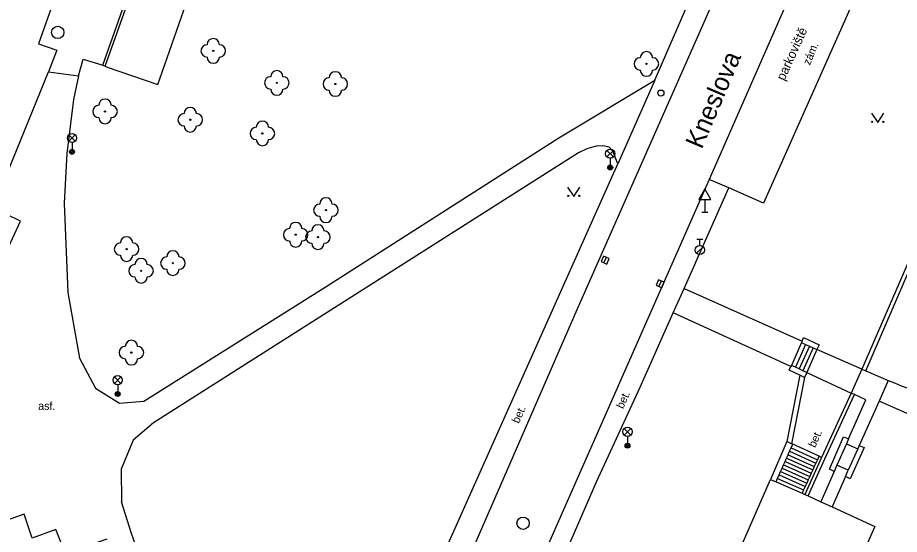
# Model space of a CAD drawing. Extents: x -596024 to -594475, y -1163820 to -1161957.
# Drawn here: x -595792.6 to -595721, y -1162198.8 to -1162156.8 of the extents above; entities that cross this region are included whole.
import ezdxf

# ---------------------------------------------------------------- set-up
doc = ezdxf.new("R2010")
doc.units = 0
for name, color, linetype in [('Level 10', 7, 'Continuous'), ('Level 11', 7, 'Continuous'), ('Level 22', 7, 'Continuous'), ('Level 27', 7, 'Continuous'), ('Level 28', 7, 'Continuous'), ('Level 33', 7, 'Continuous'), ('Level 34', 7, 'Continuous'), ('Level 36', 7, 'Continuous'), ('Level 40', 7, 'Continuous'), ('Level 41', 7, 'Continuous'), ('Level 49', 7, 'Continuous'), ('Level 5', 7, 'Continuous'), ('Level 7', 7, 'Continuous'), ('Level 8', 7, 'Continuous')]:
    doc.layers.add(name, color=color, linetype=linetype)

msp = doc.modelspace()

# ---------------------------------------------------------------- linework, layer by layer
at = {"layer": 'Level 10'}
for points in [[(-595761.02, -1162212.31), (-595747.16, -1162180.5), (-595718.21, -1162114.99)], [(-595785.49, -1162160.76), (-595785.32, -1162160.84), (-595781.22, -1162162.23), (-595772.88, -1162138.41), (-595766.02, -1162119.31)], [(-595718.65, -1162139.13), (-595718.329, -1162140.037), (-595718.13, -1162140.6), (-595732.03, -1162171.86), (-595734.86, -1162170.63)], [(-595788.25, -1162151.45), (-595790.91, -1162158.93), (-595789.42, -1162159.46), (-595790.08, -1162161.21)], [(-595787.64, -1162161.53), (-595787.28, -1162160.19), (-595785.68, -1162160.68)], [(-595785.68, -1162160.68), (-595785.49, -1162160.76)], [(-595790.08, -1162161.21), (-595787.64, -1162161.53)], [(-595736.44, -1162169.96), (-595756.36, -1162215.1)], [(-595734.86, -1162170.63), (-595736.44, -1162169.96)]]:
    msp.add_lwpolyline(points, dxfattribs=at)
at = {"layer": 'Level 11'}
for points in [[(-595785.68, -1162160.68), (-595777.22, -1162136.77), (-595770.5, -1162117.67), (-595764.18, -1162099.76)], [(-595785.49, -1162160.76), (-595776.99, -1162136.88), (-595770.27, -1162117.78)], [(-595720.87, -1162134.42), (-595736.44, -1162169.96)], [(-595821.45, -1162146.12), (-595819.53, -1162146.79), (-595817.13, -1162153.18), (-595815.44, -1162157.46), (-595813.34, -1162160.71), (-595809.74, -1162165.11), (-595807.83, -1162167.55), (-595795.98, -1162181.12), (-595792.37, -1162173.34), (-595794.6, -1162172.24), (-595790.08, -1162161.21)], [(-595740.86, -1162161.89), (-595735.96, -1162150.58)], [(-595787.64, -1162161.53), (-595788.07, -1162163.47), (-595788.6, -1162167.84), (-595788.81, -1162171.86), (-595788.53, -1162179.13), (-595787.58, -1162184.44), (-595786.26, -1162186.88), (-595784.32, -1162188.1), (-595782.36, -1162187.93)], [(-595748.65, -1162166.56), (-595740.86, -1162161.89)], [(-595740.86, -1162161.89), (-595743.85, -1162168.68)], [(-595782.36, -1162187.93), (-595767.62, -1162178.68), (-595748.65, -1162166.56)], [(-595743.85, -1162168.68), (-595744.27, -1162167.66), (-595744.57, -1162167.33), (-595745.08, -1162167.21), (-595745.62, -1162167.25), (-595746.38, -1162167.47), (-595747.05, -1162167.78), (-595781.57, -1162189.69)], [(-595764.21, -1162213.69), (-595763.4, -1162212.43), (-595743.85, -1162168.68)], [(-595738.47, -1162178.79), (-595734.86, -1162170.63)], [(-595739.38, -1162180.77), (-595738.47, -1162178.79)], [(-595738.47, -1162178.79), (-595728.91, -1162183.08)], [(-595755.06, -1162216.43), (-595753.54, -1162212.8), (-595745.59, -1162194.48), (-595742.05, -1162186.8), (-595739.38, -1162180.77)], [(-595705.7, -1162180.97), (-595707.05, -1162183.93), (-595730.86, -1162237.17), (-595732.96, -1162241.93), (-595732.49, -1162243.39), (-595733.56, -1162245.54), (-595735.45, -1162247.5), (-595736.25, -1162247.7), (-595741.13, -1162245.57), (-595737.59, -1162237.91), (-595737.39, -1162237.47), (-595735.91, -1162238.12), (-595733.99, -1162238.97), (-595733.04, -1162238.32), (-595732.21, -1162236.44), (-595729.5, -1162230.32), (-595719.9, -1162208.68), (-595718.99, -1162206.61), (-595713.11, -1162193.36), (-595713.29, -1162192.37), (-595714.66, -1162191.46), (-595722.65, -1162187.93)], [(-595729.82, -1162185.13), (-595739.38, -1162180.77)], [(-595728.96, -1162183.17), (-595729.77, -1162185.04)], [(-595728.62, -1162183.33), (-595729.45, -1162185.19)], [(-595728.91, -1162183.08), (-595728.96, -1162183.17)], [(-595728.96, -1162183.17), (-595728.62, -1162183.33)], [(-595728.91, -1162183.08), (-595728.78, -1162182.78), (-595727.53, -1162183.36), (-595727.71, -1162183.75)], [(-595728.62, -1162183.33), (-595728.31, -1162183.47)], [(-595728.31, -1162183.47), (-595729.14, -1162185.33)], [(-595728.01, -1162183.61), (-595728.83, -1162185.48)], [(-595727.71, -1162183.75), (-595728.52, -1162185.62)], [(-595728.31, -1162183.47), (-595728.01, -1162183.61)], [(-595728.01, -1162183.61), (-595727.71, -1162183.75)], [(-595724.04, -1162185.34), (-595727.71, -1162183.75)], [(-595729.09, -1162185.83), (-595729.96, -1162185.43), (-595729.82, -1162185.13)], [(-595729.77, -1162185.04), (-595729.82, -1162185.13)], [(-595729.45, -1162185.19), (-595729.77, -1162185.04)], [(-595729.14, -1162185.33), (-595729.45, -1162185.19)], [(-595728.83, -1162185.48), (-595729.14, -1162185.33)], [(-595728.52, -1162185.62), (-595728.83, -1162185.48)], [(-595723.72, -1162185.48), (-595721.91, -1162186.26), (-595722.65, -1162187.93)], [(-595729.09, -1162185.83), (-595730.14, -1162191.22)], [(-595728.7, -1162186.01), (-595729.75, -1162191.4)], [(-595728.7, -1162186.01), (-595729.09, -1162185.83)], [(-595728.52, -1162185.62), (-595728.7, -1162186.01)], [(-595728.52, -1162185.62), (-595724.93, -1162187.29)], [(-595725.14, -1162191.01), (-595723.73, -1162187.84), (-595724.66, -1162187.41)], [(-595722.65, -1162187.93), (-595724.26, -1162191.54)], [(-595781.57, -1162189.69), (-595783.21, -1162191.1), (-595784.18, -1162193.45), (-595784.15, -1162196.12)], [(-595730.14, -1162191.22), (-595731.46, -1162194.29)], [(-595729.75, -1162191.4), (-595730.14, -1162191.22)], [(-595726.07, -1162193.13), (-595726.3, -1162193.64), (-595726.69, -1162193.47), (-595725.53, -1162190.84), (-595725.14, -1162191.01)], [(-595725.14, -1162191.01), (-595725.31, -1162191.4)], [(-595729.92, -1162192.01), (-595729.79, -1162191.74)], [(-595729.79, -1162191.74), (-595729.66, -1162191.44)], [(-595729.79, -1162191.74), (-595727.66, -1162192.69)], [(-595729.66, -1162191.44), (-595729.75, -1162191.4)], [(-595727.53, -1162192.4), (-595729.66, -1162191.44)], [(-595725.31, -1162191.4), (-595726.07, -1162193.13)], [(-595724.26, -1162191.54), (-595723.87, -1162191.71), (-595724.99, -1162194.24), (-595725.39, -1162194.06), (-595725.15, -1162193.54)], [(-595725.31, -1162191.4), (-595724.39, -1162191.81)], [(-595724.39, -1162191.81), (-595725.15, -1162193.54)], [(-595724.26, -1162191.54), (-595724.39, -1162191.81)], [(-595730.29, -1162192.84), (-595730.16, -1162192.56)], [(-595730.16, -1162192.56), (-595730.04, -1162192.29)], [(-595730.16, -1162192.56), (-595728.03, -1162193.51)], [(-595730.04, -1162192.29), (-595729.92, -1162192.01)], [(-595730.04, -1162192.29), (-595727.91, -1162193.23)], [(-595729.92, -1162192.01), (-595727.78, -1162192.96)], [(-595727.53, -1162192.4), (-595727.66, -1162192.69)], [(-595727.32, -1162192.5), (-595727.53, -1162192.4)], [(-595730.65, -1162193.66), (-595730.53, -1162193.38)], [(-595730.53, -1162193.38), (-595730.41, -1162193.11)], [(-595730.53, -1162193.38), (-595728.41, -1162194.33)], [(-595730.41, -1162193.11), (-595730.29, -1162192.84)], [(-595730.41, -1162193.11), (-595728.28, -1162194.05)], [(-595730.29, -1162192.84), (-595728.16, -1162193.78)], [(-595727.91, -1162193.23), (-595728.03, -1162193.51)], [(-595727.78, -1162192.96), (-595727.91, -1162193.23)], [(-595727.66, -1162192.69), (-595727.78, -1162192.96)], [(-595725.15, -1162193.54), (-595726.07, -1162193.13)], [(-595730.9, -1162194.21), (-595730.77, -1162193.93)], [(-595730.77, -1162193.93), (-595730.65, -1162193.66)], [(-595730.77, -1162193.93), (-595728.65, -1162194.87)], [(-595730.65, -1162193.66), (-595728.53, -1162194.6)], [(-595728.28, -1162194.05), (-595728.41, -1162194.33)], [(-595728.16, -1162193.78), (-595728.28, -1162194.05)], [(-595728.03, -1162193.51), (-595728.16, -1162193.78)], [(-595726.3, -1162193.64), (-595727.38, -1162196.1)], [(-595725.39, -1162194.06), (-595726.47, -1162196.52)], [(-595785.35, -1162199.15), (-595788.71, -1162200.3), (-595789.48, -1162198.35), (-595791.41, -1162199.06), (-595792.07, -1162197.11), (-595793.98, -1162197.79), (-595795.33, -1162194.56), (-595811.85, -1162199.75)], [(-595731.02, -1162194.48), (-595730.9, -1162194.21)], [(-595730.9, -1162194.21), (-595728.78, -1162195.15)], [(-595728.53, -1162194.6), (-595728.65, -1162194.87)], [(-595728.41, -1162194.33), (-595728.53, -1162194.6)], [(-595728.78, -1162195.15), (-595728.9, -1162195.42)], [(-595728.65, -1162194.87), (-595728.78, -1162195.15)], [(-595778.04, -1162213.67), (-595783.34, -1162198.67), (-595784.15, -1162196.12)]]:
    msp.add_lwpolyline(points, dxfattribs=at)
msp.add_arc((-595698.046, -1162127.527), 63.396, 247.88713, 255.70418, dxfattribs=at)
at = {"layer": 'Level 22'}
for centre in [(-595776.71, -1162159.51), (-595741.54, -1162160.57), (-595771.55, -1162162.11), (-595766.8, -1162162.2), (-595785.5, -1162164.43), (-595778.58, -1162165.1), (-595772.72, -1162166.21), (-595767.56, -1162172.44), (-595770.02, -1162174.43), (-595768.21, -1162174.63), (-595783.75, -1162175.6), (-595779.99, -1162176.74), (-595782.57, -1162177.36), (-595783.36, -1162184)]:
    msp.add_circle(centre, 0.05, dxfattribs=at)
for centre, start, end in [((-595777.21, -1162159.51), 90, 270), ((-595776.71, -1162159.01), 0, 180), ((-595776.21, -1162159.51), 270, 90), ((-595741.54, -1162160.07), 0, 180), ((-595776.71, -1162160.01), 180, 0), ((-595742.04, -1162160.57), 90, 270), ((-595741.04, -1162160.57), 270, 90), ((-595771.55, -1162161.61), 0, 180), ((-595741.54, -1162161.07), 180, 0), ((-595772.05, -1162162.11), 90, 270), ((-595771.05, -1162162.11), 270, 90), ((-595767.3, -1162162.2), 90, 270), ((-595766.8, -1162161.7), 0, 180), ((-595766.3, -1162162.2), 270, 90), ((-595771.55, -1162162.61), 180, 0), ((-595766.8, -1162162.7), 180, 0), ((-595786, -1162164.43), 90, 270), ((-595785.5, -1162163.93), 0, 180), ((-595785, -1162164.43), 270, 90), ((-595779.08, -1162165.1), 90, 270), ((-595778.58, -1162164.6), 0, 180), ((-595778.08, -1162165.1), 270, 90), ((-595785.5, -1162164.93), 180, 0), ((-595772.72, -1162165.71), 0, 180), ((-595778.58, -1162165.6), 180, 0), ((-595773.22, -1162166.21), 90, 270), ((-595772.22, -1162166.21), 270, 90), ((-595772.72, -1162166.71), 180, 0), ((-595767.56, -1162171.94), 0, 180), ((-595768.06, -1162172.44), 90, 270), ((-595767.06, -1162172.44), 270, 90), ((-595767.56, -1162172.94), 180, 0), ((-595770.52, -1162174.43), 90, 270), ((-595770.02, -1162173.93), 0, 180), ((-595769.52, -1162174.43), 270, 90), ((-595768.21, -1162174.13), 0, 180), ((-595783.75, -1162175.1), 0, 180), ((-595768.71, -1162174.63), 90, 270), ((-595767.71, -1162174.63), 270, 90), ((-595784.25, -1162175.6), 90, 270), ((-595783.25, -1162175.6), 270, 90), ((-595770.02, -1162174.93), 180, 0), ((-595768.21, -1162175.13), 180, 0), ((-595783.75, -1162176.1), 180, 0), ((-595779.99, -1162176.24), 0, 180), ((-595783.07, -1162177.36), 90, 270), ((-595782.57, -1162176.86), 0, 180), ((-595782.07, -1162177.36), 270, 90), ((-595780.49, -1162176.74), 90, 270), ((-595779.49, -1162176.74), 270, 90), ((-595779.99, -1162177.24), 180, 0), ((-595782.57, -1162177.86), 180, 0), ((-595783.36, -1162183.5), 0, 180), ((-595783.86, -1162184), 90, 270), ((-595782.86, -1162184), 270, 90), ((-595783.36, -1162184.5), 180, 0)]:
    msp.add_arc(centre, 0.5, start, end, dxfattribs=at)
at = {"layer": 'Level 27'}
for p, q in [((-595744.99, -1162176.719), (-595744.79, -1162176.261)), ((-595740.53, -1162178.639), (-595740.33, -1162178.181))]:
    msp.add_line(p, q, dxfattribs=at)
for points in [[(-595744.761, -1162176.819), (-595744.561, -1162176.361), (-595745.019, -1162176.161), (-595745.219, -1162176.619)], [(-595740.301, -1162178.739), (-595740.101, -1162178.281), (-595740.559, -1162178.081), (-595740.759, -1162178.539)]]:
    msp.add_lwpolyline(points, close=True, dxfattribs=at)
for centre in [(-595789.34, -1162158.01), (-595751.56, -1162197.85)]:
    msp.add_circle(centre, 0.5, dxfattribs=at)
at = {"layer": 'Level 28'}
for p, q in [((-595737.468, -1162175.942), (-595736.938, -1162175.412)), ((-595737.46, -1162174.795), (-595736.96, -1162174.795)), ((-595737.21, -1162175.295), (-595737.21, -1162174.795))]:
    msp.add_line(p, q, dxfattribs=at)
for centre, radius in [((-595740.37, -1162162.94), 0.25), ((-595737.21, -1162175.67), 0.375)]:
    msp.add_circle(centre, radius, dxfattribs=at)
at = {"layer": 'Level 33'}
for p, q in [((-595788.445, -1162166.85), (-595787.915, -1162166.32)), ((-595788.445, -1162166.32), (-595787.915, -1162166.85)), ((-595788.18, -1162166.96), (-595788.18, -1162167.71)), ((-595744.745, -1162168.12), (-595744.215, -1162167.59)), ((-595744.745, -1162167.59), (-595744.215, -1162168.12)), ((-595744.48, -1162168.23), (-595744.48, -1162168.98)), ((-595784.735, -1162186.5), (-595784.205, -1162185.97)), ((-595784.735, -1162185.97), (-595784.205, -1162186.5)), ((-595784.47, -1162186.61), (-595784.47, -1162187.36)), ((-595743.345, -1162190.69), (-595742.815, -1162190.16)), ((-595743.345, -1162190.16), (-595742.815, -1162190.69)), ((-595743.08, -1162190.8), (-595743.08, -1162191.55))]:
    msp.add_line(p, q, dxfattribs=at)
for centre, radius in [((-595788.18, -1162166.585), 0.375), ((-595788.18, -1162167.71), 0.2), ((-595788.18, -1162167.71), 0.145), ((-595788.18, -1162167.71), 0.0876), ((-595744.48, -1162167.855), 0.375), ((-595744.48, -1162168.98), 0.2), ((-595744.48, -1162168.98), 0.145), ((-595744.48, -1162168.98), 0.0876), ((-595784.47, -1162186.235), 0.375), ((-595784.47, -1162187.36), 0.2), ((-595784.47, -1162187.36), 0.145), ((-595784.47, -1162187.36), 0.0876), ((-595743.08, -1162190.425), 0.375), ((-595743.08, -1162191.55), 0.2), ((-595743.08, -1162191.55), 0.145), ((-595743.08, -1162191.55), 0.0876)]:
    msp.add_circle(centre, radius, dxfattribs=at)
at = {"layer": 'Level 34'}
for p, q in [((-595736.8, -1162171.572), (-595736.8, -1162172.59)), ((-595737.05, -1162172.59), (-595736.55, -1162172.59))]:
    msp.add_line(p, q, dxfattribs=at)
msp.add_lwpolyline([(-595737.3, -1162171.572), (-595736.3, -1162171.572), (-595736.8, -1162170.706)], close=True, dxfattribs=at)
at = {"layer": 'Level 36'}
for points in [[(-595723.26, -1162164.57), (-595722.76, -1162165.32), (-595722.26, -1162164.57)], [(-595747.94, -1162170.58), (-595747.44, -1162171.33), (-595746.94, -1162170.58)]]:
    msp.add_lwpolyline(points, dxfattribs=at)
for centre in [(-595723.21, -1162165.27), (-595722.311, -1162165.27), (-595747.89, -1162171.28), (-595746.991, -1162171.28)]:
    msp.add_circle(centre, 0.05, dxfattribs=at)
at = {"layer": 'Level 5'}
for points in [[(-595745.08, -1162225.38), (-595731.46, -1162194.29)], [(-595731.46, -1162194.29), (-595731.02, -1162194.48)], [(-595731.02, -1162194.48), (-595728.9, -1162195.42)], [(-595728.9, -1162195.42), (-595728.68, -1162195.51)], [(-595728.68, -1162195.51), (-595728.41, -1162195.63)], [(-595728.41, -1162195.63), (-595727.38, -1162196.1), (-595726.47, -1162196.52), (-595723.01, -1162198.11)], [(-595723.01, -1162198.11), (-595736.67, -1162228.97)]]:
    msp.add_lwpolyline(points, dxfattribs=at)
at = {"layer": 'Level 7'}
for points in [[(-595719.42, -1162174.69), (-595724.04, -1162185.34)], [(-595723.72, -1162185.48), (-595719.14, -1162174.81)], [(-595724.04, -1162185.34), (-595723.72, -1162185.48)], [(-595724.93, -1162187.29), (-595727.32, -1162192.5)], [(-595727.05, -1162192.62), (-595724.66, -1162187.41)], [(-595724.66, -1162187.41), (-595724.93, -1162187.29)], [(-595727.32, -1162192.5), (-595728.68, -1162195.51)], [(-595728.41, -1162195.63), (-595727.05, -1162192.62)]]:
    msp.add_lwpolyline(points, dxfattribs=at)
at = {"layer": 'Level 8'}
msp.add_lwpolyline([(-595724.04, -1162185.34), (-595724.93, -1162187.29)], dxfattribs=at)

# ---------------------------------------------------------------- texts
at = {"layer": 'Level 40'}
for s, rotation, p in [('zám.', 67.54, (-595728.27, -1162160.72)), ('bet.', 65.58, (-595743.44, -1162188.61)), ('bet.', 65.58, (-595751.91, -1162189.8)), ('bet.', 65.58, (-595727.85, -1162191.76))]:
    msp.add_text(s, height=0.65, rotation=rotation, dxfattribs=at).set_placement(p)
msp.add_text('asf.', height=0.65, dxfattribs=at).set_placement((-595790.93, -1162188.65))
at = {"layer": 'Level 41'}
msp.add_text('parkoviště', height=0.75, rotation=65.73, dxfattribs=at).set_placement((-595730.34, -1162161.99))
at = {"layer": 'Level 49'}
msp.add_text('Kneslova', height=1.5, rotation=66.97, dxfattribs=at).set_placement((-595737.05, -1162167.55))

doc.saveas('drawing.dxf')
